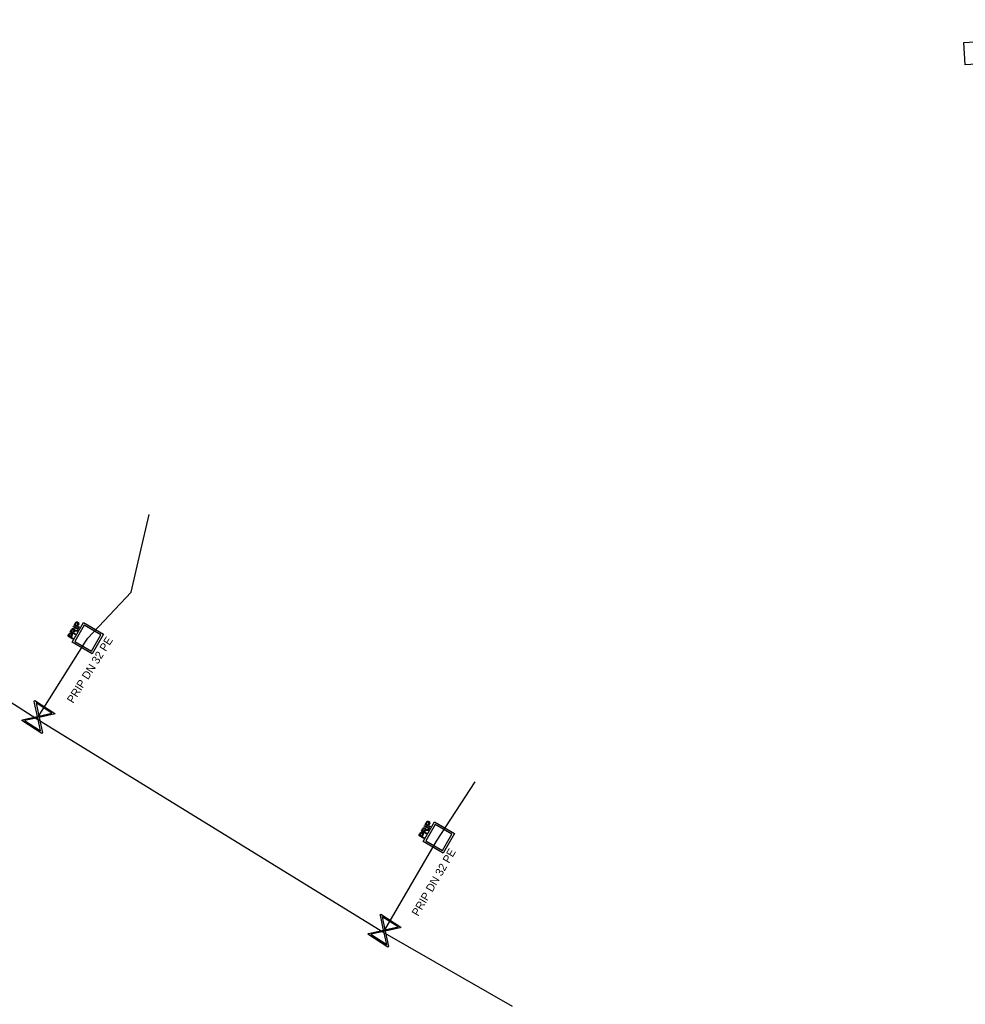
# Model space of a CAD drawing. Extents: x -643842 to -636370, y -1119190 to -1110210.
# Drawn here: x -642027.3 to -641968.2, y -1113655.3 to -1113593.8 of the extents above; entities that cross this region are included whole.
import ezdxf

# ---------------------------------------------------------------- set-up
doc = ezdxf.new("R2010")
doc.units = 0
for name, color, linetype in [('22', 7, 'Continuous'), ('Default', 7, 'Continuous'), ('Level 16', 7, 'Continuous'), ('Level 18', 7, 'Continuous'), ('Level 21', 7, 'Continuous'), ('Level 23', 7, 'Continuous')]:
    doc.layers.add(name, color=color, linetype=linetype)

msp = doc.modelspace()

# ---------------------------------------------------------------- linework, layer by layer
at = {"layer": 'Default'}
for points in [[(-642023.853, -1113631.536), (-642023.836, -1113631.505), (-642023.823, -1113631.49), (-642023.806, -1113631.47), (-642023.786, -1113631.46), (-642023.767, -1113631.45), (-642023.742, -1113631.452), (-642023.718, -1113631.454), (-642023.695, -1113631.467), (-642023.655, -1113631.49), (-642023.642, -1113631.531), (-642023.629, -1113631.571), (-642023.667, -1113631.637)], [(-642023.703, -1113631.616), (-642023.68, -1113631.576), (-642023.685, -1113631.551), (-642023.69, -1113631.526), (-642023.718, -1113631.51), (-642023.737, -1113631.499), (-642023.756, -1113631.501), (-642023.775, -1113631.503), (-642023.789, -1113631.516), (-642023.798, -1113631.525), (-642023.814, -1113631.554)], [(-642024.252, -1113632.231), (-642024.235, -1113632.201), (-642024.222, -1113632.185), (-642024.205, -1113632.166), (-642024.185, -1113632.156), (-642024.166, -1113632.146), (-642024.141, -1113632.148), (-642024.117, -1113632.15), (-642024.094, -1113632.163), (-642024.054, -1113632.186), (-642024.041, -1113632.226), (-642024.028, -1113632.267), (-642024.066, -1113632.332)], [(-642024.102, -1113632.312), (-642024.079, -1113632.272), (-642024.084, -1113632.247), (-642024.09, -1113632.222), (-642024.117, -1113632.206), (-642024.136, -1113632.195), (-642024.155, -1113632.197), (-642024.175, -1113632.198), (-642024.188, -1113632.212), (-642024.197, -1113632.221), (-642024.214, -1113632.249)], [(-642024.082, -1113631.932), (-642024.058, -1113631.891), (-642024.037, -1113631.874), (-642024.016, -1113631.857), (-642023.988, -1113631.857), (-642023.959, -1113631.856), (-642023.934, -1113631.871), (-642023.9, -1113631.89), (-642023.89, -1113631.924), (-642023.88, -1113631.958), (-642023.899, -1113632.006), (-642023.881, -1113631.995), (-642023.869, -1113631.991), (-642023.843, -1113631.982), (-642023.808, -1113631.98)], [(-642023.949, -1113632.02), (-642023.932, -1113631.991), (-642023.929, -1113631.972), (-642023.926, -1113631.953), (-642023.934, -1113631.937), (-642023.942, -1113631.922), (-642023.958, -1113631.913), (-642023.979, -1113631.901), (-642024.003, -1113631.909), (-642024.026, -1113631.916), (-642024.046, -1113631.951)], [(-642023.81, -1113632.03), (-642023.849, -1113632.032), (-642023.87, -1113632.035), (-642023.892, -1113632.038), (-642023.903, -1113632.044), (-642023.914, -1113632.051), (-642023.922, -1113632.059), (-642023.928, -1113632.064), (-642023.937, -1113632.08)], [(-642001.923, -1113643.986), (-642001.906, -1113643.955), (-642001.893, -1113643.94), (-642001.876, -1113643.92), (-642001.856, -1113643.91), (-642001.837, -1113643.9), (-642001.812, -1113643.902), (-642001.788, -1113643.904), (-642001.765, -1113643.917), (-642001.725, -1113643.94), (-642001.712, -1113643.981), (-642001.699, -1113644.021), (-642001.737, -1113644.087)], [(-642001.773, -1113644.066), (-642001.75, -1113644.026), (-642001.755, -1113644.001), (-642001.76, -1113643.976), (-642001.788, -1113643.96), (-642001.807, -1113643.949), (-642001.826, -1113643.951), (-642001.845, -1113643.953), (-642001.859, -1113643.966), (-642001.868, -1113643.975), (-642001.884, -1113644.004)], [(-642002.322, -1113644.681), (-642002.305, -1113644.651), (-642002.292, -1113644.635), (-642002.275, -1113644.616), (-642002.255, -1113644.606), (-642002.236, -1113644.596), (-642002.211, -1113644.598), (-642002.187, -1113644.6), (-642002.164, -1113644.613), (-642002.124, -1113644.636), (-642002.111, -1113644.676), (-642002.098, -1113644.717), (-642002.136, -1113644.782)], [(-642002.172, -1113644.762), (-642002.149, -1113644.722), (-642002.154, -1113644.697), (-642002.16, -1113644.672), (-642002.187, -1113644.656), (-642002.206, -1113644.645), (-642002.225, -1113644.647), (-642002.245, -1113644.648), (-642002.258, -1113644.662), (-642002.267, -1113644.671), (-642002.284, -1113644.699)], [(-642002.152, -1113644.382), (-642002.128, -1113644.341), (-642002.107, -1113644.324), (-642002.086, -1113644.307), (-642002.058, -1113644.307), (-642002.029, -1113644.306), (-642002.004, -1113644.321), (-642001.97, -1113644.34), (-642001.96, -1113644.374), (-642001.95, -1113644.408), (-642001.969, -1113644.456), (-642001.951, -1113644.445), (-642001.939, -1113644.441), (-642001.913, -1113644.432), (-642001.878, -1113644.43)], [(-642002.019, -1113644.47), (-642002.002, -1113644.441), (-642001.999, -1113644.422), (-642001.996, -1113644.403), (-642002.004, -1113644.387), (-642002.012, -1113644.372), (-642002.028, -1113644.363), (-642002.049, -1113644.351), (-642002.073, -1113644.359), (-642002.096, -1113644.366), (-642002.116, -1113644.401)], [(-642001.88, -1113644.48), (-642001.919, -1113644.482), (-642001.94, -1113644.485), (-642001.962, -1113644.488), (-642001.973, -1113644.494), (-642001.984, -1113644.501), (-642001.992, -1113644.509), (-642001.998, -1113644.514), (-642002.007, -1113644.53)]]:
    msp.add_open_spline(points, degree=3, dxfattribs=at)
at = {"layer": 'Level 16'}
for points in [[(-642026.384, -1113636.353), (-642025.123, -1113637.166), (-642025.159, -1113637.221), (-642025.285, -1113637.244), (-642026.106, -1113637.423), (-642025.9, -1113638.371), (-642025.936, -1113638.427), (-642027.197, -1113637.614), (-642027.161, -1113637.559), (-642026.211, -1113637.355), (-642026.39, -1113636.535), (-642026.42, -1113636.409), (-642026.384, -1113636.353)], [(-642026.303, -1113636.517), (-642026.125, -1113637.337), (-642025.307, -1113637.159), (-642026.303, -1113636.517)], [(-642026.013, -1113638.265), (-642026.192, -1113637.442), (-642027.014, -1113637.62), (-642026.013, -1113638.265)], [(-642004.764, -1113649.703), (-642003.503, -1113650.516), (-642003.539, -1113650.571), (-642003.665, -1113650.594), (-642004.486, -1113650.773), (-642004.28, -1113651.721), (-642004.316, -1113651.777), (-642005.577, -1113650.964), (-642005.541, -1113650.909), (-642004.591, -1113650.705), (-642004.77, -1113649.885), (-642004.8, -1113649.759), (-642004.764, -1113649.703)], [(-642004.683, -1113649.867), (-642004.505, -1113650.687), (-642003.687, -1113650.509), (-642004.683, -1113649.867)], [(-642004.393, -1113651.615), (-642004.572, -1113650.792), (-642005.394, -1113650.97), (-642004.393, -1113651.615)]]:
    msp.add_lwpolyline(points, dxfattribs=at)
at = {"layer": 'Level 18'}
for points in [[(-641966.807, -1113596.573), (-641968.256, -1113596.658), (-641968.339, -1113595.247), (-641966.89, -1113595.162), (-641966.807, -1113596.573)], [(-642023.347, -1113631.498), (-642022.087, -1113632.218), (-642022.788, -1113633.445), (-642024.048, -1113632.725), (-642023.347, -1113631.498)], [(-642023.667, -1113631.933), (-642023.979, -1113631.755), (-642023.956, -1113631.715), (-642023.644, -1113631.893), (-642023.667, -1113631.933)], [(-642023.608, -1113631.83), (-642023.92, -1113631.652), (-642023.853, -1113631.536)], [(-642023.881, -1113632.681), (-642022.835, -1113633.279), (-642022.254, -1113632.262), (-642023.299, -1113631.664), (-642023.881, -1113632.681)], [(-642023.814, -1113631.554), (-642023.86, -1113631.633), (-642023.749, -1113631.697)], [(-642023.749, -1113631.697), (-642023.703, -1113631.616)], [(-642023.667, -1113631.637), (-642023.713, -1113631.717), (-642023.585, -1113631.79), (-642023.608, -1113631.83)], [(-642024.008, -1113632.526), (-642024.319, -1113632.348), (-642024.252, -1113632.231)], [(-642024.214, -1113632.249), (-642024.259, -1113632.329), (-642024.148, -1113632.392)], [(-642023.849, -1113632.248), (-642024.16, -1113632.07), (-642024.082, -1113631.932)], [(-642024.148, -1113632.392), (-642024.102, -1113632.312)], [(-642024.066, -1113632.332), (-642024.112, -1113632.413), (-642023.985, -1113632.486), (-642024.008, -1113632.526)], [(-642024.046, -1113631.951), (-642024.102, -1113632.049), (-642023.999, -1113632.108)], [(-642023.999, -1113632.108), (-642023.949, -1113632.02)], [(-642023.937, -1113632.08), (-642023.964, -1113632.128), (-642023.825, -1113632.207), (-642023.849, -1113632.248)], [(-642023.808, -1113631.98), (-642023.692, -1113631.975), (-642023.722, -1113632.027), (-642023.81, -1113632.03)], [(-642001.417, -1113643.948), (-642000.157, -1113644.668), (-642000.858, -1113645.895), (-642002.118, -1113645.175), (-642001.417, -1113643.948)], [(-642001.678, -1113644.28), (-642001.99, -1113644.102), (-642001.923, -1113643.986)], [(-642001.884, -1113644.004), (-642001.93, -1113644.083), (-642001.819, -1113644.147)], [(-642001.919, -1113644.698), (-642002.23, -1113644.52), (-642002.152, -1113644.382)], [(-642002.116, -1113644.401), (-642002.172, -1113644.499), (-642002.069, -1113644.558)], [(-642002.069, -1113644.558), (-642002.019, -1113644.47)], [(-642001.737, -1113644.383), (-642002.049, -1113644.205), (-642002.026, -1113644.165), (-642001.714, -1113644.343), (-642001.737, -1113644.383)], [(-642002.007, -1113644.53), (-642002.034, -1113644.578), (-642001.895, -1113644.657), (-642001.919, -1113644.698)], [(-642001.951, -1113645.131), (-642000.905, -1113645.729), (-642000.324, -1113644.712), (-642001.369, -1113644.114), (-642001.951, -1113645.131)], [(-642001.878, -1113644.43), (-642001.762, -1113644.425), (-642001.792, -1113644.477), (-642001.88, -1113644.48)], [(-642001.819, -1113644.147), (-642001.773, -1113644.066)], [(-642001.737, -1113644.087), (-642001.783, -1113644.167), (-642001.655, -1113644.24), (-642001.678, -1113644.28)], [(-642002.078, -1113644.976), (-642002.389, -1113644.798), (-642002.322, -1113644.681)], [(-642002.284, -1113644.699), (-642002.329, -1113644.779), (-642002.218, -1113644.842)], [(-642002.218, -1113644.842), (-642002.172, -1113644.762)], [(-642002.136, -1113644.782), (-642002.182, -1113644.863), (-642002.055, -1113644.936), (-642002.078, -1113644.976)]]:
    msp.add_lwpolyline(points, dxfattribs=at)
at = {"layer": 'Level 21'}
msp.add_lwpolyline([(-641996.54, -1113655.48), (-642004.64, -1113650.84), (-642026.25, -1113637.52), (-642031.11, -1113634.43), (-642049.59, -1113623.43), (-642049.93, -1113623.22), (-642064.25, -1113614.35), (-642070.71, -1113610.4), (-642075.72, -1113607.42), (-642093.8, -1113596.67), (-642094.42, -1113596.3), (-642111.743, -1113586.063), (-642112.05, -1113585.88), (-642127.8, -1113576.52)], dxfattribs=at)
at = {"layer": 'Level 23'}
for points in [[(-642026.25, -1113637.52), (-642026.16, -1113637.39), (-642023.23, -1113632.72), (-642023.07, -1113632.47), (-642020.36, -1113629.6), (-642019.792, -1113627.161), (-642019.23, -1113624.75)], [(-642004.64, -1113650.84), (-642004.54, -1113650.74), (-642001.28, -1113645.15), (-641998.867, -1113641.451)]]:
    msp.add_lwpolyline(points, dxfattribs=at)

# ---------------------------------------------------------------- texts
at = {"layer": '22'}
for rotation, p in [(57.89547, (-642023.983, -1113636.579)), (59.74994, (-642002.43, -1113649.879))]:
    msp.add_text('PRIP DN 32 PE', height=0.5, rotation=rotation, dxfattribs=at).set_placement(p)

doc.saveas('drawing.dxf')
